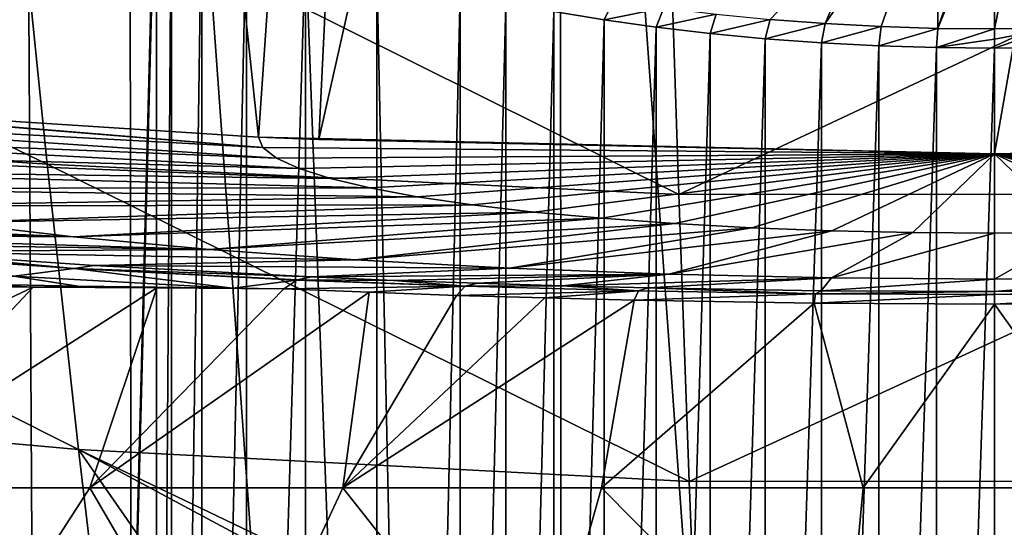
# Model space of a CAD drawing. Header units: millimetres. Extents: x -24 to 24, y 0 to 188.
# Tile 410 of 460: x -5.01 to 0.05, y 169.93 to 172.54. Entities that reach past the tile are written whole.
import ezdxf

# ---------------------------------------------------------------- set-up
doc = ezdxf.new("R2010")
doc.units = ezdxf.units.MM
doc.header["$LTSCALE"] = 58.620611
for name, color, linetype in [('105', 7, 'CONTINUOUS'), ('116', 7, 'CONTINUOUS'), ('169', 7, 'CONTINUOUS'), ('173', 7, 'CONTINUOUS'), ('402', 7, 'CONTINUOUS'), ('408', 7, 'CONTINUOUS'), ('409', 7, 'CONTINUOUS'), ('410', 7, 'CONTINUOUS'), ('411', 7, 'CONTINUOUS'), ('77', 7, 'CONTINUOUS'), ('78', 7, 'CONTINUOUS'), ('80', 7, 'CONTINUOUS'), ('81', 7, 'CONTINUOUS'), ('82', 7, 'CONTINUOUS'), ('83', 7, 'CONTINUOUS'), ('84', 7, 'CONTINUOUS'), ('85', 7, 'CONTINUOUS')]:
    doc.layers.add(name, color=color, linetype=linetype)

msp = doc.modelspace()

# ---------------------------------------------------------------- linework, layer by layer
at = {"layer": '105', "color": 7, "linetype": 'CONTINUOUS'}
for points in [[(-5.6733, 171.3484, -10.2735), (-4.7297, 171.2604, -11.1065), (-5.8004, 171.3357, -10.4187), (-5.6733, 171.3484, -10.2735)], [(-5.8004, 171.3357, -10.4187), (-4.7297, 171.2604, -11.1065), (-5.0402, 171.2218, -11.1415), (-5.8004, 171.3357, -10.4187)], [(-5.6733, 171.3484, -10.2735), (-4.6275, 171.275, -10.9438), (-4.7297, 171.2604, -11.1065), (-5.6733, 171.3484, -10.2735)], [(-5.0402, 171.2218, -11.1415), (-4.7297, 171.2604, -11.1065), (-3.9154, 171.1589, -11.7344), (-5.0402, 171.2218, -11.1415)], [(-4.6275, 171.275, -10.9438), (-3.5094, 171.2168, -11.5009), (-4.7297, 171.2604, -11.1065), (-4.6275, 171.275, -10.9438)], [(-3.5094, 171.2168, -11.5009), (-3.5816, 171.2029, -11.6662), (-4.7297, 171.2604, -11.1065), (-3.5094, 171.2168, -11.5009)], [(-3.5816, 171.2029, -11.6662), (-3.5863, 171.2008, -11.6767), (-4.7297, 171.2604, -11.1065), (-3.5816, 171.2029, -11.6662)], [(-4.7297, 171.2604, -11.1065), (-3.5863, 171.2008, -11.6767), (-3.9154, 171.1589, -11.7344), (-4.7297, 171.2604, -11.1065)], [(-5.2277, 171.1802, -11.1555), (-5.0402, 171.2218, -11.1415), (-4.7094, 171.1699, -11.4092), (-5.2277, 171.1802, -11.1555)], [(-5.0402, 171.2218, -11.1415), (-3.9154, 171.1589, -11.7344), (-4.7094, 171.1699, -11.4092), (-5.0402, 171.2218, -11.1415)], [(-3.5863, 171.2008, -11.6767), (-3.6528, 171.1564, -11.826), (-3.9154, 171.1589, -11.7344), (-3.5863, 171.2008, -11.6767)]]:
    msp.add_3dface(points, dxfattribs=at)
at = {"layer": '116', "color": 7, "linetype": 'CONTINUOUS'}
for points in [[(-4.9403, 171.1643, -11.325), (-5.5573, 171.1674, -11.026), (-5.2277, 171.1802, -11.1555), (-4.9403, 171.1643, -11.325)], [(-4.9403, 171.1643, -11.325), (-5.2277, 171.1802, -11.1555), (-4.7094, 171.1699, -11.4092), (-4.9403, 171.1643, -11.325)], [(-4.3056, 171.1607, -11.5918), (-4.9403, 171.1643, -11.325), (-4.7094, 171.1699, -11.4092), (-4.3056, 171.1607, -11.5918)], [(-3.9154, 171.1589, -11.7344), (-4.3056, 171.1607, -11.5918), (-4.7094, 171.1699, -11.4092), (-3.9154, 171.1589, -11.7344)], [(-3.6528, 171.1564, -11.826), (-4.3056, 171.1607, -11.5918), (-3.9154, 171.1589, -11.7344), (-3.6528, 171.1564, -11.826)]]:
    msp.add_3dface(points, dxfattribs=at)
at = {"layer": '169', "color": 7, "linetype": 'CONTINUOUS'}
for points in [[(0, 147.642, 255.5309), (2.2148, 147.6112, 255.4333), (0, 178.708, 246.0331), (0, 147.642, 255.5309)], [(0, 178.708, 246.0331), (2.2148, 147.6112, 255.4333), (2.2341, 178.675, 245.9355), (0, 178.708, 246.0331)]]:
    msp.add_3dface(points, dxfattribs=at)
at = {"layer": '173', "color": 7, "linetype": 'CONTINUOUS'}
for points in [[(-4.4498, 178.5763, 245.6435), (-2.2148, 147.6112, 255.4333), (-2.2342, 178.675, 245.9355), (-4.4498, 178.5763, 245.6435)], [(0, 147.642, 255.5309), (0, 178.708, 246.0331), (-2.2342, 178.675, 245.9355), (0, 147.642, 255.5309)], [(-2.2148, 147.6112, 255.4333), (0, 147.642, 255.5309), (-2.2342, 178.675, 245.9355), (-2.2148, 147.6112, 255.4333)], [(-6.6285, 178.4128, 245.1593), (-4.4108, 147.5191, 255.1411), (-4.4498, 178.5763, 245.6435), (-6.6285, 178.4128, 245.1593)], [(-4.4108, 147.5191, 255.1411), (-2.2148, 147.6112, 255.4333), (-4.4498, 178.5763, 245.6435), (-4.4108, 147.5191, 255.1411)], [(-6.5691, 147.3664, 254.657), (-4.4108, 147.5191, 255.1411), (-6.6285, 178.4128, 245.1593), (-6.5691, 147.3664, 254.657)]]:
    msp.add_3dface(points, dxfattribs=at)
at = {"layer": '402', "color": 7, "linetype": 'CONTINUOUS'}
for points in [[(-4.9903, 177.4891, 234.3294), (-5.7947, 152.9656, 156.5655), (-6.3186, 177.3007, 233.7571), (-4.9903, 177.4891, 234.3294)], [(-4.852, 152.784, 155.9727), (-5.7947, 152.9656, 156.5655), (-4.9903, 177.4891, 234.3294), (-4.852, 152.784, 155.9727)], [(-4.852, 152.784, 155.9727), (-4.9903, 177.4891, 234.3294), (-4.3072, 173.741, 222.4312), (-4.852, 152.784, 155.9727)], [(-4.3072, 173.741, 222.4312), (-4.3071, 173.5697, 221.888), (-4.852, 152.784, 155.9727), (-4.3072, 173.741, 222.4312)], [(-4.307, 162.3442, 186.2854), (-4.852, 152.784, 155.9727), (-4.3071, 173.5697, 221.888), (-4.307, 162.3442, 186.2854)], [(-4.3071, 173.5697, 221.888), (-4.2289, 173.4001, 221.3491), (-4.307, 162.3442, 186.2854), (-4.3071, 173.5697, 221.888)], [(-4.307, 162.3442, 186.2854), (-4.2289, 173.4001, 221.3491), (-4.2287, 162.5145, 186.8244), (-4.307, 162.3442, 186.2854)], [(-4.2289, 173.4001, 221.3491), (-4.0735, 173.2353, 220.8241), (-4.2287, 162.5145, 186.8244), (-4.2289, 173.4001, 221.3491)], [(-4.2287, 162.5145, 186.8244), (-4.0735, 173.2353, 220.8241), (-4.0734, 162.6806, 187.3488), (-4.2287, 162.5145, 186.8244)], [(-4.0735, 173.2353, 220.8241), (-3.8434, 173.078, 220.3224), (-4.0734, 162.6806, 187.3488), (-4.0735, 173.2353, 220.8241)], [(-4.0734, 162.6806, 187.3488), (-3.8434, 173.078, 220.3224), (-3.8432, 162.8396, 187.8502), (-4.0734, 162.6806, 187.3488)], [(-3.8434, 173.078, 220.3224), (-3.5417, 172.9311, 219.8526), (-3.8432, 162.8396, 187.8502), (-3.8434, 173.078, 220.3224)], [(-3.8432, 162.8396, 187.8502), (-3.5417, 172.9311, 219.8526), (-3.5417, 162.9886, 188.319), (-3.8432, 162.8396, 187.8502)], [(-3.5417, 172.9311, 219.8526), (-3.1737, 172.7973, 219.4243), (-3.1738, 163.1247, 188.7465), (-3.5417, 172.9311, 219.8526)], [(-3.5417, 162.9886, 188.319), (-3.5417, 172.9311, 219.8526), (-3.1738, 163.1247, 188.7465), (-3.5417, 162.9886, 188.319)], [(-3.1738, 163.1247, 188.7465), (-3.1737, 172.7973, 219.4243), (-2.9666, 163.1871, 188.9424), (-3.1738, 163.1247, 188.7465)], [(-3.1737, 172.7973, 219.4243), (-2.7454, 172.6792, 219.0454), (-2.9666, 163.1871, 188.9424), (-3.1737, 172.7973, 219.4243)], [(-2.9666, 163.1871, 188.9424), (-2.7454, 172.6792, 219.0454), (-2.7451, 163.2453, 189.125), (-2.9666, 163.1871, 188.9424)], [(-2.7454, 172.6792, 219.0454), (-2.5109, 172.6267, 218.8769), (-2.7451, 163.2453, 189.125), (-2.7454, 172.6792, 219.0454)], [(-2.7451, 163.2453, 189.125), (-2.5109, 172.6267, 218.8769), (-2.5107, 163.2989, 189.2931), (-2.7451, 163.2453, 189.125)], [(-2.5109, 172.6267, 218.8769), (-2.264, 172.5789, 218.7235), (-2.5107, 163.2989, 189.2931), (-2.5109, 172.6267, 218.8769)], [(-2.5107, 163.2989, 189.2931), (-2.264, 172.5789, 218.7235), (-2.2639, 163.3478, 189.4461), (-2.5107, 163.2989, 189.2931)], [(-2.264, 172.5789, 218.7235), (-2.006, 172.5361, 218.586), (-2.2639, 163.3478, 189.4461), (-2.264, 172.5789, 218.7235)], [(-2.2639, 163.3478, 189.4461), (-2.006, 172.5361, 218.586), (-2.0058, 163.3916, 189.5832), (-2.2639, 163.3478, 189.4461)], [(-2.006, 172.5361, 218.586), (-1.7383, 172.4986, 218.4654), (-2.0058, 163.3916, 189.5832), (-2.006, 172.5361, 218.586)], [(-2.0058, 163.3916, 189.5832), (-1.7383, 172.4986, 218.4654), (-1.738, 163.43, 189.7036), (-2.0058, 163.3916, 189.5832)], [(-1.7383, 172.4986, 218.4654), (-1.462, 172.4665, 218.3622), (-1.738, 163.43, 189.7036), (-1.7383, 172.4986, 218.4654)], [(-1.738, 163.43, 189.7036), (-1.462, 172.4665, 218.3622), (-1.4617, 163.463, 189.8066), (-1.738, 163.43, 189.7036)], [(-1.462, 172.4665, 218.3622), (-1.1785, 172.44, 218.2769), (-1.4617, 163.463, 189.8066), (-1.462, 172.4665, 218.3622)], [(-1.4617, 163.463, 189.8066), (-1.1785, 172.44, 218.2769), (-1.1784, 163.4901, 189.8916), (-1.4617, 163.463, 189.8066)], [(-1.1785, 172.44, 218.2769), (-0.8893, 172.4192, 218.2101), (-1.1784, 163.4901, 189.8916), (-1.1785, 172.44, 218.2769)], [(-1.1784, 163.4901, 189.8916), (-0.8893, 172.4192, 218.2101), (-0.8891, 163.5114, 189.9582), (-1.1784, 163.4901, 189.8916)], [(-0.8893, 172.4192, 218.2101), (-0.5951, 172.4043, 218.1621), (-0.8891, 163.5114, 189.9582), (-0.8893, 172.4192, 218.2101)], [(-0.8891, 163.5114, 189.9582), (-0.5951, 172.4043, 218.1621), (-0.5949, 163.5267, 190.0061), (-0.8891, 163.5114, 189.9582)], [(-0.5951, 172.4043, 218.1621), (-0.2978, 172.3952, 218.1332), (-0.5949, 163.5267, 190.0061), (-0.5951, 172.4043, 218.1621)], [(-0.5949, 163.5267, 190.0061), (-0.2978, 172.3952, 218.1332), (-0.2976, 163.5359, 190.035), (-0.5949, 163.5267, 190.0061)], [(-0.2978, 172.3952, 218.1332), (0.0003, 172.3922, 218.1235), (-0.2976, 163.5359, 190.035), (-0.2978, 172.3952, 218.1332)], [(0.0003, 172.3922, 218.1235), (0.0004, 163.539, 190.0447), (-0.2976, 163.5359, 190.035), (0.0003, 172.3922, 218.1235)], [(0.0003, 172.3922, 218.1235), (0.2983, 172.3951, 218.1332), (0.0004, 163.539, 190.0447), (0.0003, 172.3922, 218.1235)], [(0.0004, 163.539, 190.0447), (0.2983, 172.3951, 218.1332), (0.2985, 163.5358, 190.035), (0.0004, 163.539, 190.0447)]]:
    msp.add_3dface(points, dxfattribs=at)
at = {"layer": '408', "color": 7, "linetype": 'CONTINUOUS'}
for points in [[(-2.006, 172.5361, 218.586), (-2.264, 172.5789, 218.7235), (-1.9582, 172.637, 218.8616), (-2.006, 172.5361, 218.586)], [(-1.6987, 172.5988, 218.7387), (-2.006, 172.5361, 218.586), (-1.9582, 172.637, 218.8616), (-1.6987, 172.5988, 218.7387)], [(-1.7383, 172.4986, 218.4654), (-2.006, 172.5361, 218.586), (-1.6987, 172.5988, 218.7387), (-1.7383, 172.4986, 218.4654)], [(-1.43, 172.566, 218.6334), (-1.7383, 172.4986, 218.4654), (-1.6987, 172.5988, 218.7387), (-1.43, 172.566, 218.6334)], [(-1.462, 172.4665, 218.3622), (-1.7383, 172.4986, 218.4654), (-1.43, 172.566, 218.6334), (-1.462, 172.4665, 218.3622)], [(-1.1535, 172.5389, 218.5463), (-1.462, 172.4665, 218.3622), (-1.43, 172.566, 218.6334), (-1.1535, 172.5389, 218.5463)], [(-1.1785, 172.44, 218.2769), (-1.462, 172.4665, 218.3622), (-1.1535, 172.5389, 218.5463), (-1.1785, 172.44, 218.2769)], [(-0.8707, 172.5177, 218.478), (-1.1785, 172.44, 218.2769), (-1.1535, 172.5389, 218.5463), (-0.8707, 172.5177, 218.478)], [(-0.8893, 172.4192, 218.2101), (-1.1785, 172.44, 218.2769), (-0.8707, 172.5177, 218.478), (-0.8893, 172.4192, 218.2101)], [(-0.5828, 172.5024, 218.4289), (-0.8893, 172.4192, 218.2101), (-0.8707, 172.5177, 218.478), (-0.5828, 172.5024, 218.4289)], [(-0.5951, 172.4043, 218.1621), (-0.8893, 172.4192, 218.2101), (-0.5828, 172.5024, 218.4289), (-0.5951, 172.4043, 218.1621)], [(-0.2917, 172.4932, 218.3993), (-0.5951, 172.4043, 218.1621), (-0.5828, 172.5024, 218.4289), (-0.2917, 172.4932, 218.3993)], [(-0.2978, 172.3952, 218.1332), (-0.5951, 172.4043, 218.1621), (-0.2917, 172.4932, 218.3993), (-0.2978, 172.3952, 218.1332)], [(0.0003, 172.4901, 218.3895), (-0.2978, 172.3952, 218.1332), (-0.2917, 172.4932, 218.3993), (0.0003, 172.4901, 218.3895)], [(0.0003, 172.438, 218.2576), (-0.2978, 172.3952, 218.1332), (0.0003, 172.4901, 218.3895), (0.0003, 172.438, 218.2576)], [(0.0003, 172.3922, 218.1235), (-0.2978, 172.3952, 218.1332), (0.0003, 172.438, 218.2576), (0.0003, 172.3922, 218.1235)]]:
    msp.add_3dface(points, dxfattribs=at)
at = {"layer": '409', "color": 7, "linetype": 'CONTINUOUS'}
for points in [[(0.2983, 172.3951, 218.1332), (0.0003, 172.3922, 218.1235), (0.2924, 172.4931, 218.3994), (0.2983, 172.3951, 218.1332)], [(0.0003, 172.3922, 218.1235), (0.0003, 172.438, 218.2576), (0.2924, 172.4931, 218.3994), (0.0003, 172.3922, 218.1235)], [(0.0003, 172.438, 218.2576), (0.0003, 172.4901, 218.3895), (0.2924, 172.4931, 218.3994), (0.0003, 172.438, 218.2576)]]:
    msp.add_3dface(points, dxfattribs=at)
at = {"layer": '410', "color": 7, "linetype": 'CONTINUOUS'}
for points in [[(0.2924, 172.4931, 218.3994), (0.0003, 172.4901, 218.3895), (0.2288, 173.6127, 221.3558), (0.2924, 172.4931, 218.3994)], [(0.2288, 173.6127, 221.3558), (0.0003, 172.4901, 218.3895), (0.0003, 173.2162, 220.2271), (0.2288, 173.6127, 221.3558)]]:
    msp.add_3dface(points, dxfattribs=at)
at = {"layer": '411', "color": 7, "linetype": 'CONTINUOUS'}
for points in [[(-0.5828, 172.5024, 218.4289), (-0.8707, 172.5177, 218.478), (-0.2835, 173.3616, 220.6311), (-0.5828, 172.5024, 218.4289)], [(-0.2835, 173.3616, 220.6311), (-0.8707, 172.5177, 218.478), (-0.6287, 173.089, 219.8993), (-0.2835, 173.3616, 220.6311)], [(-0.2917, 172.4932, 218.3993), (-0.5828, 172.5024, 218.4289), (-0.2835, 173.3616, 220.6311), (-0.2917, 172.4932, 218.3993)], [(0.0003, 173.3568, 220.6149), (-0.2917, 172.4932, 218.3993), (-0.2835, 173.3616, 220.6311), (0.0003, 173.3568, 220.6149)], [(-0.2917, 172.4932, 218.3993), (0.0003, 173.3568, 220.6149), (0.0003, 173.2162, 220.2271), (-0.2917, 172.4932, 218.3993)], [(0.0003, 172.4901, 218.3895), (-0.2917, 172.4932, 218.3993), (0.0003, 173.2162, 220.2271), (0.0003, 172.4901, 218.3895)], [(-0.8707, 172.5177, 218.478), (-1.1535, 172.5389, 218.5463), (-0.6287, 173.089, 219.8993), (-0.8707, 172.5177, 218.478)]]:
    msp.add_3dface(points, dxfattribs=at)
at = {"layer": '77', "color": 7, "linetype": 'CONTINUOUS'}
for points in [[(-4.9403, 171.1643, -11.325), (-7.1242, 170.134, -13.0293), (-5.5573, 171.1674, -11.026), (-4.9403, 171.1643, -11.325)], [(-5.9111, 170.134, -13.6226), (-7.1242, 170.134, -13.0293), (-4.9403, 171.1643, -11.325), (-5.9111, 170.134, -13.6226)], [(-4.3056, 171.1607, -11.5918), (-5.9111, 170.134, -13.6226), (-4.9403, 171.1643, -11.325), (-4.3056, 171.1607, -11.5918)], [(-4.649, 170.134, -14.1033), (-5.9111, 170.134, -13.6226), (-4.3056, 171.1607, -11.5918), (-4.649, 170.134, -14.1033)], [(-3.6528, 171.1564, -11.826), (-4.649, 170.134, -14.1033), (-4.3056, 171.1607, -11.5918), (-3.6528, 171.1564, -11.826)], [(-3.2132, 171.1384, -12.0032), (-4.649, 170.134, -14.1033), (-3.6528, 171.1564, -11.826), (-3.2132, 171.1384, -12.0032)], [(-3.3484, 170.134, -14.4674), (-4.649, 170.134, -14.1033), (-3.2132, 171.1384, -12.0032), (-3.3484, 170.134, -14.4674)], [(-2.7655, 171.1226, -12.1576), (-3.3484, 170.134, -14.4674), (-3.2132, 171.1384, -12.0032), (-2.7655, 171.1226, -12.1576)], [(-2.3114, 171.1092, -12.2888), (-3.3484, 170.134, -14.4674), (-2.7655, 171.1226, -12.1576), (-2.3114, 171.1092, -12.2888)], [(-1.8526, 171.0981, -12.3963), (-3.3484, 170.134, -14.4674), (-2.3114, 171.1092, -12.2888), (-1.8526, 171.0981, -12.3963)], [(-2.0202, 170.134, -14.7118), (-3.3484, 170.134, -14.4674), (-1.8526, 171.0981, -12.3963), (-2.0202, 170.134, -14.7118)], [(-0.927, 171.0831, -12.5395), (-2.0202, 170.134, -14.7118), (-1.8526, 171.0981, -12.3963), (-0.927, 171.0831, -12.5395)], [(-0.6753, 170.134, -14.8345), (-2.0202, 170.134, -14.7118), (-0.927, 171.0831, -12.5395), (-0.6753, 170.134, -14.8345)], [(0, 171.0781, -12.587), (-0.6753, 170.134, -14.8345), (-0.927, 171.0831, -12.5395), (0, 171.0781, -12.587)], [(0.9273, 171.0831, -12.5395), (0.6752, 170.134, -14.8345), (0, 171.0781, -12.587), (0.9273, 171.0831, -12.5395)], [(0.6752, 170.134, -14.8345), (-0.6753, 170.134, -14.8345), (0, 171.0781, -12.587), (0.6752, 170.134, -14.8345)], [(-4.649, 170.134, -14.1033), (-5.4511, 168.8955, -16.4098), (-5.9111, 170.134, -13.6226), (-4.649, 170.134, -14.1033)], [(-3.9267, 168.8955, -16.8398), (-5.4511, 168.8955, -16.4098), (-4.649, 170.134, -14.1033), (-3.9267, 168.8955, -16.8398)], [(-3.3484, 170.134, -14.4674), (-3.9267, 168.8955, -16.8398), (-4.649, 170.134, -14.1033), (-3.3484, 170.134, -14.4674)], [(-2.3694, 168.8955, -17.1284), (-3.9267, 168.8955, -16.8398), (-3.3484, 170.134, -14.4674), (-2.3694, 168.8955, -17.1284)], [(-2.0202, 170.134, -14.7118), (-2.3694, 168.8955, -17.1284), (-3.3484, 170.134, -14.4674), (-2.0202, 170.134, -14.7118)], [(-0.7922, 168.8955, -17.2734), (-2.3694, 168.8955, -17.1284), (-2.0202, 170.134, -14.7118), (-0.7922, 168.8955, -17.2734)], [(-0.6753, 170.134, -14.8345), (-0.7922, 168.8955, -17.2734), (-2.0202, 170.134, -14.7118), (-0.6753, 170.134, -14.8345)], [(0.7917, 168.8955, -17.2734), (-0.7922, 168.8955, -17.2734), (0.6752, 170.134, -14.8345), (0.7917, 168.8955, -17.2734)], [(0.6752, 170.134, -14.8345), (-0.7922, 168.8955, -17.2734), (-0.6753, 170.134, -14.8345), (0.6752, 170.134, -14.8345)]]:
    msp.add_3dface(points, dxfattribs=at)
at = {"layer": '78', "color": 7, "linetype": 'CONTINUOUS'}
for points in [[(-8.3082, 173.4543, 55.8486), (-8.0534, 172.0078, 46.2652), (-4.8686, 171.7964, 47.6039), (-8.3082, 173.4543, 55.8486)], [(-5.0244, 173.3327, 57.4405), (-8.3082, 173.4543, 55.8486), (-4.8686, 171.7964, 47.6039), (-5.0244, 173.3327, 57.4405)], [(-1.6222, 171.6407, 47.931), (-1.6736, 173.1953, 57.725), (-5.0244, 173.3327, 57.4405), (-1.6222, 171.6407, 47.931)], [(-1.6222, 171.6407, 47.931), (-5.0244, 173.3327, 57.4405), (-4.8686, 171.7964, 47.6039), (-1.6222, 171.6407, 47.931)], [(-1.6736, 173.1953, 57.725), (-1.6222, 171.6407, 47.931), (1.6904, 173.1957, 57.7246), (-1.6736, 173.1953, 57.725)], [(1.6904, 173.1957, 57.7246), (-1.6222, 171.6407, 47.931), (1.6385, 171.6412, 47.9305), (1.6904, 173.1957, 57.7246)], [(-8.0534, 172.0078, 46.2652), (-7.7934, 170.6075, 36.6754), (-4.7076, 170.3308, 37.7574), (-8.0534, 172.0078, 46.2652)], [(-4.8686, 171.7964, 47.6039), (-8.0534, 172.0078, 46.2652), (-4.7076, 170.3308, 37.7574), (-4.8686, 171.7964, 47.6039)], [(-1.5687, 170.1678, 38.1253), (-1.6222, 171.6407, 47.931), (-4.8686, 171.7964, 47.6039), (-1.5687, 170.1678, 38.1253)], [(-1.5687, 170.1678, 38.1253), (-4.8686, 171.7964, 47.6039), (-4.7076, 170.3308, 37.7574), (-1.5687, 170.1678, 38.1253)], [(-1.6222, 171.6407, 47.931), (-1.5687, 170.1678, 38.1253), (1.6385, 171.6412, 47.9305), (-1.6222, 171.6407, 47.931)], [(1.6385, 171.6412, 47.9305), (-1.5687, 170.1678, 38.1253), (1.5845, 170.1682, 38.1248), (1.6385, 171.6412, 47.9305)], [(-4.7076, 170.3308, 37.7574), (-7.7934, 170.6075, 36.6754), (-4.5454, 168.9584, 27.9145), (-4.7076, 170.3308, 37.7574)], [(-4.5454, 168.9584, 27.9145), (-7.7934, 170.6075, 36.6754), (-5.5015, 169.0408, 27.6993), (-4.5454, 168.9584, 27.9145)], [(-1.5144, 168.8007, 28.3155), (-1.5687, 170.1678, 38.1253), (-4.7076, 170.3308, 37.7574), (-1.5144, 168.8007, 28.3155)], [(-1.5144, 168.8007, 28.3155), (-4.7076, 170.3308, 37.7574), (-1.8712, 168.8111, 28.2896), (-1.5144, 168.8007, 28.3155)], [(-4.7076, 170.3308, 37.7574), (-4.5454, 168.9584, 27.9145), (-3.7109, 168.8993, 28.0665), (-4.7076, 170.3308, 37.7574)], [(-4.7076, 170.3308, 37.7574), (-3.7109, 168.8993, 28.0665), (-1.8712, 168.8111, 28.2896), (-4.7076, 170.3308, 37.7574)], [(-1.5687, 170.1678, 38.1253), (-1.5144, 168.8007, 28.3155), (1.5845, 170.1682, 38.1248), (-1.5687, 170.1678, 38.1253)], [(-1.5144, 168.8007, 28.3155), (0, 168.781, 28.3647), (1.5845, 170.1682, 38.1248), (-1.5144, 168.8007, 28.3155)], [(1.5845, 170.1682, 38.1248), (0, 168.781, 28.3647), (1.5295, 168.8011, 28.3146), (1.5845, 170.1682, 38.1248)]]:
    msp.add_3dface(points, dxfattribs=at)
at = {"layer": '80', "color": 7, "linetype": 'CONTINUOUS'}
for points in [[(3.4724, 171.9218, -0.9187), (0, 171.8497, -0.9092), (2.7198, 187.3816, 116.7253), (3.4724, 171.9218, -0.9187)], [(2.7198, 187.3816, 116.7253), (0, 171.8497, -0.9092), (0, 187.3366, 116.7261), (2.7198, 187.3816, 116.7253)]]:
    msp.add_3dface(points, dxfattribs=at)
at = {"layer": '81', "color": 7, "linetype": 'CONTINUOUS'}
for points in [[(-6.9432, 172.1385, -0.9472), (-5.4367, 187.5163, 116.7232), (-3.7824, 171.9353, -0.9204), (-6.9432, 172.1385, -0.9472)], [(-5.4367, 187.5163, 116.7232), (-2.7199, 187.3816, 116.7253), (-3.7824, 171.9353, -0.9204), (-5.4367, 187.5163, 116.7232)], [(-3.7824, 171.9353, -0.9204), (-2.7199, 187.3816, 116.7253), (-3.4724, 171.9218, -0.9187), (-3.7824, 171.9353, -0.9204)], [(-2.7199, 187.3816, 116.7253), (0, 187.3366, 116.7261), (-3.4724, 171.9218, -0.9187), (-2.7199, 187.3816, 116.7253)], [(0, 187.3366, 116.7261), (0, 171.8497, -0.9092), (-3.4724, 171.9218, -0.9187), (0, 187.3366, 116.7261)]]:
    msp.add_3dface(points, dxfattribs=at)
at = {"layer": '82', "color": 7, "linetype": 'CONTINUOUS'}
for points in [[(0, 171.8497, -0.9092), (3.4724, 171.9218, -0.9187), (3.761, 171.8809, -1.3339), (0, 171.8497, -0.9092)], [(3.6908, 171.8269, -1.7439), (0, 171.8497, -0.9092), (3.761, 171.8809, -1.3339), (3.6908, 171.8269, -1.7439)], [(0, 171.4416, -4.6706), (0, 171.8497, -0.9092), (0.4191, 171.4449, -4.6456), (0, 171.4416, -4.6706)], [(0.4191, 171.4449, -4.6456), (0, 171.8497, -0.9092), (0.8369, 171.4544, -4.5729), (0.4191, 171.4449, -4.6456)], [(0.8369, 171.4544, -4.5729), (0, 171.8497, -0.9092), (1.2467, 171.47, -4.4548), (0.8369, 171.4544, -4.5729)], [(1.2467, 171.47, -4.4548), (0, 171.8497, -0.9092), (1.6426, 171.4913, -4.293), (1.2467, 171.47, -4.4548)], [(1.6426, 171.4913, -4.293), (0, 171.8497, -0.9092), (2.0184, 171.5182, -4.0891), (1.6426, 171.4913, -4.293)], [(2.0184, 171.5182, -4.0891), (0, 171.8497, -0.9092), (2.3677, 171.5504, -3.8447), (2.0184, 171.5182, -4.0891)], [(2.3677, 171.5504, -3.8447), (0, 171.8497, -0.9092), (2.685, 171.5875, -3.5625), (2.3677, 171.5504, -3.8447)], [(2.685, 171.5875, -3.5625), (0, 171.8497, -0.9092), (2.9665, 171.6291, -3.2464), (2.685, 171.5875, -3.5625)], [(2.9665, 171.6291, -3.2464), (0, 171.8497, -0.9092), (3.2097, 171.6746, -2.9015), (2.9665, 171.6291, -3.2464)], [(3.2097, 171.6746, -2.9015), (0, 171.8497, -0.9092), (3.4129, 171.7231, -2.5329), (3.2097, 171.6746, -2.9015)], [(3.4129, 171.7231, -2.5329), (0, 171.8497, -0.9092), (3.574, 171.7741, -2.1454), (3.4129, 171.7231, -2.5329)], [(3.574, 171.7741, -2.1454), (0, 171.8497, -0.9092), (3.6908, 171.8269, -1.7439), (3.574, 171.7741, -2.1454)], [(0.8378, 171.2119, -8.4014), (0, 171.2054, -8.4514), (0.4191, 171.4449, -4.6456), (0.8378, 171.2119, -8.4014)], [(0, 171.2054, -8.4514), (0, 171.4416, -4.6706), (0.4191, 171.4449, -4.6456), (0, 171.2054, -8.4514)], [(0.8909, 171.1464, -12.1865), (0, 171.1416, -12.2323), (0.8378, 171.2119, -8.4014), (0.8909, 171.1464, -12.1865)], [(0.8378, 171.2119, -8.4014), (0, 171.1416, -12.2323), (0, 171.2054, -8.4514), (0.8378, 171.2119, -8.4014)]]:
    msp.add_3dface(points, dxfattribs=at)
at = {"layer": '83', "color": 7, "linetype": 'CONTINUOUS'}
for points in [[(-7.5617, 172.1923, -0.9543), (-6.9432, 172.1385, -0.9472), (-3.761, 171.8809, -1.3339), (-7.5617, 172.1923, -0.9543)], [(-7.5188, 172.0837, -1.7808), (-7.5617, 172.1923, -0.9543), (-3.761, 171.8809, -1.3339), (-7.5188, 172.0837, -1.7808)], [(-6.9432, 172.1385, -0.9472), (-3.7824, 171.9353, -0.9204), (-3.761, 171.8809, -1.3339), (-6.9432, 172.1385, -0.9472)], [(-7.3784, 171.9757, -2.6005), (-7.5188, 172.0837, -1.7808), (-3.6908, 171.8269, -1.7439), (-7.3784, 171.9757, -2.6005)], [(-7.5188, 172.0837, -1.7808), (-3.761, 171.8809, -1.3339), (-3.6908, 171.8269, -1.7439), (-7.5188, 172.0837, -1.7808)], [(-7.1448, 171.8701, -3.4032), (-7.3784, 171.9757, -2.6005), (-3.574, 171.7741, -2.1454), (-7.1448, 171.8701, -3.4032)], [(-7.3784, 171.9757, -2.6005), (-3.6908, 171.8269, -1.7439), (-3.574, 171.7741, -2.1454), (-7.3784, 171.9757, -2.6005)], [(0, 171.8497, -0.9092), (-3.7824, 171.9353, -0.9204), (-3.4724, 171.9218, -0.9187), (0, 171.8497, -0.9092)], [(-3.7824, 171.9353, -0.9204), (0, 171.8497, -0.9092), (-3.761, 171.8809, -1.3339), (-3.7824, 171.9353, -0.9204)], [(-6.8227, 171.7681, -4.1778), (-7.1448, 171.8701, -3.4032), (-3.4129, 171.7231, -2.5329), (-6.8227, 171.7681, -4.1778)], [(-7.1448, 171.8701, -3.4032), (-3.574, 171.7741, -2.1454), (-3.4129, 171.7231, -2.5329), (-7.1448, 171.8701, -3.4032)], [(-3.761, 171.8809, -1.3339), (0, 171.8497, -0.9092), (-3.6908, 171.8269, -1.7439), (-3.761, 171.8809, -1.3339)], [(-3.6908, 171.8269, -1.7439), (0, 171.8497, -0.9092), (-3.574, 171.7741, -2.1454), (-3.6908, 171.8269, -1.7439)], [(-3.574, 171.7741, -2.1454), (0, 171.8497, -0.9092), (-3.4129, 171.7231, -2.5329), (-3.574, 171.7741, -2.1454)], [(-3.4129, 171.7231, -2.5329), (0, 171.8497, -0.9092), (-3.2097, 171.6746, -2.9015), (-3.4129, 171.7231, -2.5329)], [(-3.2097, 171.6746, -2.9015), (0, 171.8497, -0.9092), (-2.9665, 171.6291, -3.2464), (-3.2097, 171.6746, -2.9015)], [(-2.9665, 171.6291, -3.2464), (0, 171.8497, -0.9092), (-2.685, 171.5875, -3.5625), (-2.9665, 171.6291, -3.2464)], [(-2.685, 171.5875, -3.5625), (0, 171.8497, -0.9092), (-2.3677, 171.5504, -3.8447), (-2.685, 171.5875, -3.5625)], [(-2.3677, 171.5504, -3.8447), (0, 171.8497, -0.9092), (-2.0184, 171.5182, -4.0891), (-2.3677, 171.5504, -3.8447)], [(-2.0184, 171.5182, -4.0891), (0, 171.8497, -0.9092), (-1.6426, 171.4913, -4.293), (-2.0184, 171.5182, -4.0891)], [(-1.6426, 171.4913, -4.293), (0, 171.8497, -0.9092), (-1.2467, 171.47, -4.4548), (-1.6426, 171.4913, -4.293)], [(-1.2467, 171.47, -4.4548), (0, 171.8497, -0.9092), (-0.8369, 171.4544, -4.5729), (-1.2467, 171.47, -4.4548)], [(-0.8369, 171.4544, -4.5729), (0, 171.8497, -0.9092), (-0.4191, 171.4449, -4.6456), (-0.8369, 171.4544, -4.5729)], [(0, 171.8497, -0.9092), (0, 171.4416, -4.6706), (-0.4191, 171.4449, -4.6456), (0, 171.8497, -0.9092)], [(-6.4165, 171.6711, -4.9146), (-6.8227, 171.7681, -4.1778), (-3.2097, 171.6746, -2.9015), (-6.4165, 171.6711, -4.9146)], [(-6.8227, 171.7681, -4.1778), (-3.4129, 171.7231, -2.5329), (-3.2097, 171.6746, -2.9015), (-6.8227, 171.7681, -4.1778)], [(-6.4165, 171.6711, -4.9146), (-3.2097, 171.6746, -2.9015), (-2.9665, 171.6291, -3.2464), (-6.4165, 171.6711, -4.9146)], [(-5.9303, 171.5803, -5.6042), (-6.4165, 171.6711, -4.9146), (-2.9665, 171.6291, -3.2464), (-5.9303, 171.5803, -5.6042)], [(-5.9303, 171.5803, -5.6042), (-2.9665, 171.6291, -3.2464), (-2.685, 171.5875, -3.5625), (-5.9303, 171.5803, -5.6042)], [(-5.3676, 171.4971, -6.2361), (-5.9303, 171.5803, -5.6042), (-2.685, 171.5875, -3.5625), (-5.3676, 171.4971, -6.2361)], [(-5.3676, 171.4971, -6.2361), (-2.685, 171.5875, -3.5625), (-2.3677, 171.5504, -3.8447), (-5.3676, 171.4971, -6.2361)], [(-5.3676, 171.4971, -6.2361), (-4.7333, 171.4228, -6.8003), (-7.5092, 171.5394, -8.6228), (-5.3676, 171.4971, -6.2361)], [(-7.5092, 171.5394, -8.6228), (-4.7333, 171.4228, -6.8003), (-7.0845, 171.4862, -9.0722), (-7.5092, 171.5394, -8.6228)], [(-4.7333, 171.4228, -6.8003), (-5.3676, 171.4971, -6.2361), (-2.3677, 171.5504, -3.8447), (-4.7333, 171.4228, -6.8003)], [(-4.7333, 171.4228, -6.8003), (-2.3677, 171.5504, -3.8447), (-2.0184, 171.5182, -4.0891), (-4.7333, 171.4228, -6.8003)], [(-4.0351, 171.3584, -7.2888), (-4.7333, 171.4228, -6.8003), (-2.0184, 171.5182, -4.0891), (-4.0351, 171.3584, -7.2888)], [(-4.0351, 171.3584, -7.2888), (-2.0184, 171.5182, -4.0891), (-1.6426, 171.4913, -4.293), (-4.0351, 171.3584, -7.2888)], [(-3.2838, 171.3047, -7.6966), (-4.0351, 171.3584, -7.2888), (-1.6426, 171.4913, -4.293), (-3.2838, 171.3047, -7.6966)], [(-3.2838, 171.3047, -7.6966), (-1.6426, 171.4913, -4.293), (-1.2467, 171.47, -4.4548), (-3.2838, 171.3047, -7.6966)], [(-7.0845, 171.4862, -9.0722), (-4.7333, 171.4228, -6.8003), (-6.6364, 171.4366, -9.4977), (-7.0845, 171.4862, -9.0722)], [(-4.7333, 171.4228, -6.8003), (-4.0351, 171.3584, -7.2888), (-6.6364, 171.4366, -9.4977), (-4.7333, 171.4228, -6.8003)], [(-6.6364, 171.4366, -9.4977), (-4.0351, 171.3584, -7.2888), (-6.1657, 171.3907, -9.8984), (-6.6364, 171.4366, -9.4977)], [(-2.4923, 171.2621, -8.02), (-3.2838, 171.3047, -7.6966), (-1.2467, 171.47, -4.4548), (-2.4923, 171.2621, -8.02)], [(-2.4923, 171.2621, -8.02), (-1.2467, 171.47, -4.4548), (-0.8369, 171.4544, -4.5729), (-2.4923, 171.2621, -8.02)], [(-1.673, 171.231, -8.2563), (-2.4923, 171.2621, -8.02), (-0.8369, 171.4544, -4.5729), (-1.673, 171.231, -8.2563)], [(-1.673, 171.231, -8.2563), (-0.8369, 171.4544, -4.5729), (-0.4191, 171.4449, -4.6456), (-1.673, 171.231, -8.2563)], [(-0.8378, 171.2119, -8.4014), (-1.673, 171.231, -8.2563), (-0.4191, 171.4449, -4.6456), (-0.8378, 171.2119, -8.4014)], [(0, 171.4416, -4.6706), (-0.8378, 171.2119, -8.4014), (-0.4191, 171.4449, -4.6456), (0, 171.4416, -4.6706)], [(0, 171.4416, -4.6706), (0, 171.2054, -8.4514), (-0.8378, 171.2119, -8.4014), (0, 171.4416, -4.6706)], [(-6.1657, 171.3907, -9.8984), (-4.0351, 171.3584, -7.2888), (-5.6733, 171.3484, -10.2735), (-6.1657, 171.3907, -9.8984)], [(-4.0351, 171.3584, -7.2888), (-3.2838, 171.3047, -7.6966), (-5.6733, 171.3484, -10.2735), (-4.0351, 171.3584, -7.2888)], [(-5.6733, 171.3484, -10.2735), (-3.2838, 171.3047, -7.6966), (-4.6275, 171.275, -10.9438), (-5.6733, 171.3484, -10.2735)], [(-3.2838, 171.3047, -7.6966), (-2.4923, 171.2621, -8.02), (-4.6275, 171.275, -10.9438), (-3.2838, 171.3047, -7.6966)], [(-2.4923, 171.2621, -8.02), (-3.5094, 171.2168, -11.5009), (-4.6275, 171.275, -10.9438), (-2.4923, 171.2621, -8.02)], [(-1.673, 171.231, -8.2563), (-3.5094, 171.2168, -11.5009), (-2.4923, 171.2621, -8.02), (-1.673, 171.231, -8.2563)], [(-3.0873, 171.1995, -11.671), (-3.5094, 171.2168, -11.5009), (-1.673, 171.231, -8.2563), (-3.0873, 171.1995, -11.671)], [(-2.657, 171.1844, -11.8194), (-3.0873, 171.1995, -11.671), (-1.673, 171.231, -8.2563), (-2.657, 171.1844, -11.8194)], [(-2.2205, 171.1715, -11.9455), (-2.657, 171.1844, -11.8194), (-1.673, 171.231, -8.2563), (-2.2205, 171.1715, -11.9455)], [(-0.8378, 171.2119, -8.4014), (-2.2205, 171.1715, -11.9455), (-1.673, 171.231, -8.2563), (-0.8378, 171.2119, -8.4014)], [(-1.7796, 171.1608, -12.0489), (-2.2205, 171.1715, -11.9455), (-0.8378, 171.2119, -8.4014), (-1.7796, 171.1608, -12.0489)], [(-0.8904, 171.1464, -12.1866), (-1.7796, 171.1608, -12.0489), (-0.8378, 171.2119, -8.4014), (-0.8904, 171.1464, -12.1866)], [(0, 171.2054, -8.4514), (-0.8904, 171.1464, -12.1866), (-0.8378, 171.2119, -8.4014), (0, 171.2054, -8.4514)], [(0, 171.2054, -8.4514), (0, 171.1416, -12.2323), (-0.8904, 171.1464, -12.1866), (0, 171.2054, -8.4514)]]:
    msp.add_3dface(points, dxfattribs=at)
at = {"layer": '84', "color": 7, "linetype": 'CONTINUOUS'}
for points in [[(0, 171.1416, -12.2323), (0.8909, 171.1464, -12.1865), (0, 171.1262, -12.4126), (0, 171.1416, -12.2323)], [(0.8909, 171.1464, -12.1865), (0.9195, 171.1312, -12.3649), (0, 171.1262, -12.4126), (0.8909, 171.1464, -12.1865)], [(0.9273, 171.0831, -12.5395), (0, 171.0781, -12.587), (0.9195, 171.1312, -12.3649), (0.9273, 171.0831, -12.5395)], [(0.9195, 171.1312, -12.3649), (0, 171.0781, -12.587), (0, 171.1262, -12.4126), (0.9195, 171.1312, -12.3649)]]:
    msp.add_3dface(points, dxfattribs=at)
at = {"layer": '85', "color": 7, "linetype": 'CONTINUOUS'}
for points in [[(-2.7197, 171.1701, -11.9888), (-3.6528, 171.1564, -11.826), (-3.5863, 171.2008, -11.6767), (-2.7197, 171.1701, -11.9888)], [(-3.5816, 171.2029, -11.6662), (-2.7197, 171.1701, -11.9888), (-3.5863, 171.2008, -11.6767), (-3.5816, 171.2029, -11.6662)], [(-3.5094, 171.2168, -11.5009), (-3.0873, 171.1995, -11.671), (-3.5816, 171.2029, -11.6662), (-3.5094, 171.2168, -11.5009)], [(-3.0873, 171.1995, -11.671), (-2.7197, 171.1701, -11.9888), (-3.5816, 171.2029, -11.6662), (-3.0873, 171.1995, -11.671)], [(-3.0873, 171.1995, -11.671), (-2.657, 171.1844, -11.8194), (-2.7197, 171.1701, -11.9888), (-3.0873, 171.1995, -11.671)], [(-2.657, 171.1844, -11.8194), (-2.2205, 171.1715, -11.9455), (-2.7197, 171.1701, -11.9888), (-2.657, 171.1844, -11.8194)], [(-3.2132, 171.1384, -12.0032), (-3.6528, 171.1564, -11.826), (-2.7197, 171.1701, -11.9888), (-3.2132, 171.1384, -12.0032)], [(-2.7655, 171.1226, -12.1576), (-3.2132, 171.1384, -12.0032), (-2.7197, 171.1701, -11.9888), (-2.7655, 171.1226, -12.1576)], [(-1.8293, 171.146, -12.2228), (-2.7655, 171.1226, -12.1576), (-2.7197, 171.1701, -11.9888), (-1.8293, 171.146, -12.2228)], [(-2.3114, 171.1092, -12.2888), (-2.7655, 171.1226, -12.1576), (-1.8293, 171.146, -12.2228), (-2.3114, 171.1092, -12.2888)], [(-2.2205, 171.1715, -11.9455), (-1.8293, 171.146, -12.2228), (-2.7197, 171.1701, -11.9888), (-2.2205, 171.1715, -11.9455)], [(-1.8526, 171.0981, -12.3963), (-2.3114, 171.1092, -12.2888), (-1.8293, 171.146, -12.2228), (-1.8526, 171.0981, -12.3963)], [(-2.2205, 171.1715, -11.9455), (-1.7796, 171.1608, -12.0489), (-1.8293, 171.146, -12.2228), (-2.2205, 171.1715, -11.9455)], [(-0.9196, 171.1312, -12.3649), (-1.8526, 171.0981, -12.3963), (-1.8293, 171.146, -12.2228), (-0.9196, 171.1312, -12.3649)], [(-1.7796, 171.1608, -12.0489), (-0.9196, 171.1312, -12.3649), (-1.8293, 171.146, -12.2228), (-1.7796, 171.1608, -12.0489)], [(-1.7796, 171.1608, -12.0489), (-0.8904, 171.1464, -12.1866), (-0.9196, 171.1312, -12.3649), (-1.7796, 171.1608, -12.0489)], [(-0.8904, 171.1464, -12.1866), (0, 171.1416, -12.2323), (-0.9196, 171.1312, -12.3649), (-0.8904, 171.1464, -12.1866)], [(0, 171.1416, -12.2323), (0, 171.1262, -12.4126), (-0.9196, 171.1312, -12.3649), (0, 171.1416, -12.2323)], [(-0.927, 171.0831, -12.5395), (-1.8526, 171.0981, -12.3963), (-0.9196, 171.1312, -12.3649), (-0.927, 171.0831, -12.5395)], [(0, 171.1262, -12.4126), (-0.927, 171.0831, -12.5395), (-0.9196, 171.1312, -12.3649), (0, 171.1262, -12.4126)], [(0, 171.0781, -12.587), (-0.927, 171.0831, -12.5395), (0, 171.1262, -12.4126), (0, 171.0781, -12.587)]]:
    msp.add_3dface(points, dxfattribs=at)

doc.saveas('drawing.dxf')
